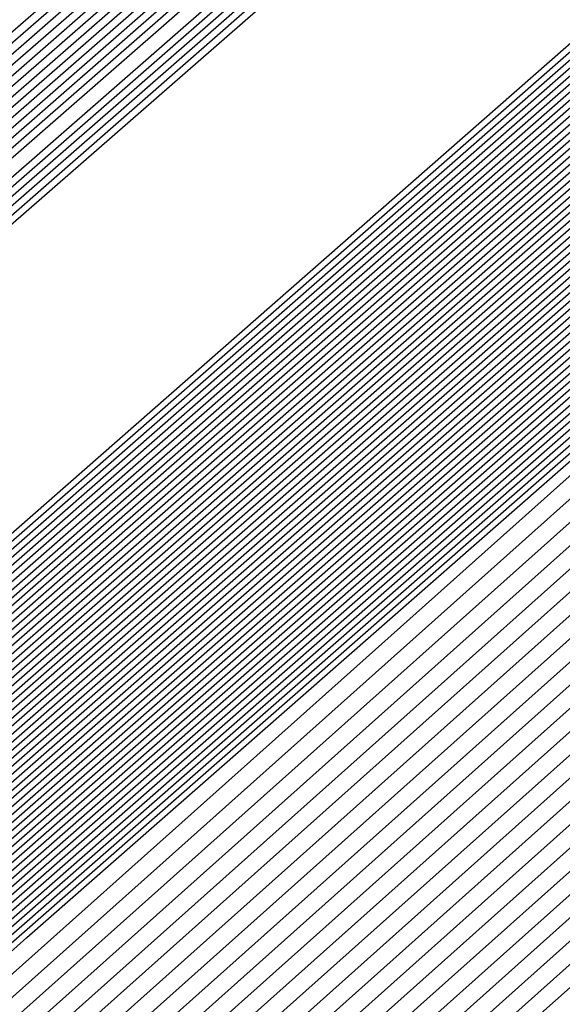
# Model space of a CAD drawing. Extents: x 3249832 to 3255657, y 13789405 to 13793316.
# Tile 830 of 1056: x 3253209.4585 to 3253209.525, y 13791258.386 to 13791258.5066. Entities that reach past the tile are written whole.
import ezdxf

# ---------------------------------------------------------------- set-up
doc = ezdxf.new("R2010")
doc.units = 0
doc.header["$LTSCALE"] = 100
doc.header["$MEASUREMENT"] = 0
for name, color, linetype in [('GRATIO_03231_CON', 1, 'CONTINUOUS'), ('GRATIO_0323_ICON', 1, 'CONTINUOUS'), ('TARGETS_EAST', 7, 'CONTINUOUS')]:
    doc.layers.add(name, color=color, linetype=linetype)

# ---------------------------------------------------------------- blocks, each defined once
blk = doc.blocks.new('Gratio_032316_contours')
at = {"layer": 'GRATIO_03231_CON', "color": 1, "linetype": 'Continuous', "flags": 128}
for points in [[(3253179.55027, 13791232.39503), (3253186.87441, 13791238.77001), (3253201.4775, 13791251.51898), (3253219.20823, 13791267.00714), (3253234.45763, 13791280.32933), (3253243.00028, 13791287.79153), (3253246.14511, 13791290.5444), (3253246.5846, 13791290.94974), (3253247.02187, 13791291.379), (3253250.20254, 13791294.24212), (3253258.88285, 13791301.95866), (3253274.44262, 13791315.73867), (3253292.7559, 13791331.95413), (3253308.32028, 13791345.76753)], [(3253180.16544, 13791232.93802), (3253187.28488, 13791239.13155), (3253201.72516, 13791251.73678), (3253219.33902, 13791267.12228), (3253234.51314, 13791280.37862), (3253243.01644, 13791287.80647), (3253246.14668, 13791290.54676), (3253246.58389, 13791290.95054), (3253247.01645, 13791291.37639), (3253250.16633, 13791294.21318), (3253258.7639, 13791301.85732), (3253274.17605, 13791315.50724), (3253292.31584, 13791331.56933), (3253307.73285, 13791345.25198)], [(3253180.78061, 13791233.481), (3253187.69534, 13791239.49309), (3253201.97282, 13791251.95458), (3253219.46981, 13791267.23741), (3253234.56866, 13791280.42791), (3253243.03259, 13791287.8214), (3253246.14825, 13791290.54912), (3253246.58317, 13791290.95133), (3253247.01103, 13791291.37378), (3253250.13013, 13791294.18424), (3253258.64495, 13791301.75599), (3253273.90947, 13791315.27582), (3253291.87577, 13791331.18453), (3253307.14542, 13791344.73643)], [(3253181.39578, 13791234.02399), (3253188.1058, 13791239.85463), (3253202.22048, 13791252.17237), (3253219.6006, 13791267.35254), (3253234.62418, 13791280.4772), (3253243.04874, 13791287.83633), (3253246.14982, 13791290.55149), (3253246.58246, 13791290.95213), (3253247.00561, 13791291.37117), (3253250.09393, 13791294.15529), (3253258.526, 13791301.65465), (3253273.6429, 13791315.0444), (3253291.4357, 13791330.79973), (3253306.55799, 13791344.22088)], [(3253182.62612, 13791235.10996), (3253188.92672, 13791240.5777), (3253202.71581, 13791252.60797), (3253219.86218, 13791267.58281), (3253234.73522, 13791280.57579), (3253243.08105, 13791287.8662), (3253246.15297, 13791290.55621), (3253246.58103, 13791290.95372), (3253246.99477, 13791291.36594), (3253250.02153, 13791294.09741), (3253258.2881, 13791301.45198), (3253273.10975, 13791314.58156), (3253290.55557, 13791330.03014), (3253305.38313, 13791343.18978)], [(3253183.24129, 13791235.65295), (3253189.33718, 13791240.93924), (3253202.96347, 13791252.82577), (3253219.99297, 13791267.69794), (3253234.79073, 13791280.62508), (3253243.0972, 13791287.88113), (3253246.15454, 13791290.55858), (3253246.58032, 13791290.95452), (3253246.98935, 13791291.36333), (3253249.98532, 13791294.06847), (3253258.16915, 13791301.35065), (3253272.84317, 13791314.35013), (3253290.11551, 13791329.64534), (3253304.7957, 13791342.67423)], [(3253189.74764, 13791241.30078), (3253203.21113, 13791253.04357), (3253220.12376, 13791267.81308), (3253234.84625, 13791280.67437), (3253243.11336, 13791287.89607), (3253246.15611, 13791290.56094), (3253246.57961, 13791290.95531), (3253246.98393, 13791291.36072), (3253249.94912, 13791294.03953), (3253258.05019, 13791301.24931), (3253272.5766, 13791314.11871), (3253289.67544, 13791329.26055), (3253304.20827, 13791342.15868)], [(3253190.1581, 13791241.66232), (3253203.45879, 13791253.26136), (3253220.25455, 13791267.92821), (3253234.90177, 13791280.72366), (3253243.12951, 13791287.911), (3253246.15768, 13791290.5633), (3253246.57889, 13791290.95611), (3253246.97851, 13791291.35811), (3253249.91292, 13791294.01058), (3253257.93124, 13791301.14798), (3253272.31002, 13791313.88729), (3253289.23538, 13791328.87575), (3253303.62084, 13791341.64313)], [(3253190.97902, 13791242.38539), (3253203.95411, 13791253.69696), (3253220.51613, 13791268.15847), (3253235.01281, 13791280.82224), (3253243.16182, 13791287.94087), (3253246.16082, 13791290.56803), (3253246.57747, 13791290.9577), (3253246.96767, 13791291.35288), (3253249.84051, 13791293.9527), (3253257.69334, 13791300.94531), (3253271.77687, 13791313.42445), (3253288.35525, 13791328.10615), (3253302.44598, 13791340.61203)], [(3253191.38948, 13791242.74693), (3253204.20177, 13791253.91476), (3253220.64692, 13791268.27361), (3253235.06832, 13791280.87154), (3253243.17797, 13791287.9558), (3253246.1624, 13791290.57039), (3253246.57675, 13791290.9585), (3253246.96225, 13791291.35027), (3253249.80431, 13791293.92376), (3253257.57439, 13791300.84397), (3253271.51029, 13791313.19303), (3253287.91518, 13791327.72135), (3253301.85855, 13791340.09648)], [(3253191.79994, 13791243.10847), (3253204.44943, 13791254.13256), (3253220.77772, 13791268.38874), (3253235.12384, 13791280.92083), (3253243.19412, 13791287.97073), (3253246.16397, 13791290.57276), (3253246.57604, 13791290.95929), (3253246.95683, 13791291.34766), (3253249.76811, 13791293.89481), (3253257.45544, 13791300.74264), (3253271.24372, 13791312.9616), (3253287.47511, 13791327.33655), (3253301.27112, 13791339.58093)]]:
    blk.add_lwpolyline(points, dxfattribs=at)
at = {"layer": 'GRATIO_03231_CON', "color": 5, "linetype": 'Continuous', "flags": 128}
for points in [[(3253178.31993, 13791231.30905), (3253186.05349, 13791238.04694), (3253200.98218, 13791251.08338), (3253218.94665, 13791266.77688), (3253234.34659, 13791280.23075), (3253242.96798, 13791287.76167), (3253246.14197, 13791290.53967), (3253246.58603, 13791290.94815), (3253247.02107, 13791291.37394), (3253250.18182, 13791294.2177), (3253258.80647, 13791301.88356), (3253274.26937, 13791315.56557), (3253292.48955, 13791331.61762), (3253308.02221, 13791345.18354)], [(3253177.70476, 13791230.76607), (3253185.64303, 13791237.6854), (3253200.73452, 13791250.86558), (3253218.81586, 13791266.66175), (3253234.29107, 13791280.18146), (3253242.95182, 13791287.74673), (3253246.1404, 13791290.53731), (3253246.58674, 13791290.94735), (3253247.01436, 13791291.36584), (3253250.12102, 13791294.16091), (3253258.59804, 13791301.69555), (3253273.79626, 13791315.14336), (3253291.70456, 13791330.92064), (3253306.97134, 13791344.25434)], [(3253177.08958, 13791230.22308), (3253185.23257, 13791237.32386), (3253200.48686, 13791250.64779), (3253218.68507, 13791266.54661), (3253234.23556, 13791280.13216), (3253242.93567, 13791287.7318), (3253246.13883, 13791290.53495), (3253246.58745, 13791290.94656), (3253247.00766, 13791291.35773), (3253250.06022, 13791294.10413), (3253258.38961, 13791301.50754), (3253273.32314, 13791314.72115), (3253290.91956, 13791330.22366), (3253305.92046, 13791343.32515)], [(3253176.47441, 13791229.68009), (3253184.82211, 13791236.96232), (3253200.23919, 13791250.42999), (3253218.55428, 13791266.43148), (3253234.18004, 13791280.08287), (3253242.91952, 13791287.71687), (3253246.13725, 13791290.53258), (3253246.58817, 13791290.94576), (3253247.00095, 13791291.34963), (3253249.99942, 13791294.04734), (3253258.18118, 13791301.31953), (3253272.85003, 13791314.29894), (3253290.13456, 13791329.52668), (3253304.86958, 13791342.39595)], [(3253175.24407, 13791228.59412), (3253184.00119, 13791236.23925), (3253199.74387, 13791249.99439), (3253218.2927, 13791266.20121), (3253234.069, 13791279.98429), (3253242.88721, 13791287.687), (3253246.13411, 13791290.52786), (3253246.58959, 13791290.94417), (3253246.98754, 13791291.33342), (3253249.87782, 13791293.93376), (3253257.76432, 13791300.94351), (3253271.9038, 13791313.45451), (3253288.56457, 13791328.13272), (3253302.76783, 13791340.53756)], [(3253196.57706, 13791247.03615), (3253203.47105, 13791253.1938), (3253218.75951, 13791266.60126), (3253234.06971, 13791279.98413), (3253242.88772, 13791287.68662), (3253246.13462, 13791290.52731), (3253246.59031, 13791290.94338), (3253246.98083, 13791291.32532), (3253249.81702, 13791293.87697), (3253257.55589, 13791300.7555), (3253271.43068, 13791313.0323), (3253287.77957, 13791327.43574), (3253301.71695, 13791339.60837)], [(3253196.71057, 13791247.15254), (3253203.58621, 13791253.29381), (3253218.83398, 13791266.66558), (3253234.10345, 13791280.01283), (3253242.89801, 13791287.6948), (3253246.13636, 13791290.52784), (3253246.59102, 13791290.94258), (3253246.97413, 13791291.31721), (3253249.75622, 13791293.82018), (3253257.34746, 13791300.56749), (3253270.95757, 13791312.61009), (3253286.99457, 13791326.73875), (3253300.66608, 13791338.67918)], [(3253196.84408, 13791247.26894), (3253203.70137, 13791253.39382), (3253218.90845, 13791266.7299), (3253234.13718, 13791280.04153), (3253242.9083, 13791287.70297), (3253246.13809, 13791290.52836), (3253246.59174, 13791290.94178), (3253246.96742, 13791291.30911), (3253249.69542, 13791293.76339), (3253257.13903, 13791300.37948), (3253270.48445, 13791312.18788), (3253286.20957, 13791326.04177), (3253299.6152, 13791337.74998)], [(3253197.11109, 13791247.50174), (3253203.93169, 13791253.59384), (3253219.0574, 13791266.85855), (3253234.20465, 13791280.09892), (3253242.92888, 13791287.71932), (3253246.14156, 13791290.52941), (3253246.59316, 13791290.94019), (3253246.95401, 13791291.2929), (3253249.57383, 13791293.64981), (3253256.72217, 13791300.00346), (3253269.53822, 13791311.34346), (3253284.63958, 13791324.64781), (3253297.51345, 13791335.89159)], [(3253197.2446, 13791247.61813), (3253204.04685, 13791253.69384), (3253219.13187, 13791266.92287), (3253234.23839, 13791280.12762), (3253242.93918, 13791287.72749), (3253246.1433, 13791290.52994), (3253246.59388, 13791290.9394), (3253246.9473, 13791291.28479), (3253249.51303, 13791293.59302), (3253256.51374, 13791299.81545), (3253269.06511, 13791310.92125), (3253283.85458, 13791323.95083), (3253296.46257, 13791334.9624)], [(3253197.37811, 13791247.73453), (3253204.16201, 13791253.79385), (3253219.20635, 13791266.98719), (3253234.27212, 13791280.15631), (3253242.94947, 13791287.73567), (3253246.14503, 13791290.53046), (3253246.59459, 13791290.9386), (3253246.9406, 13791291.27669), (3253249.45223, 13791293.53623), (3253256.30531, 13791299.62744), (3253268.59199, 13791310.49904), (3253283.06958, 13791323.25385), (3253295.41169, 13791334.0332)], [(3253197.51162, 13791247.85093), (3253204.27717, 13791253.89386), (3253219.28082, 13791267.05151), (3253234.30586, 13791280.18501), (3253242.95976, 13791287.74384), (3253246.14676, 13791290.53099), (3253246.5953, 13791290.9378), (3253246.93389, 13791291.26859), (3253249.39143, 13791293.47944), (3253256.09688, 13791299.43942), (3253268.11888, 13791310.07683), (3253282.28459, 13791322.55687), (3253294.36082, 13791333.10401)], [(3253197.77863, 13791248.08372), (3253204.50749, 13791254.09388), (3253219.42977, 13791267.18016), (3253234.37333, 13791280.2424), (3253242.98034, 13791287.76019), (3253246.15023, 13791290.53204), (3253246.59673, 13791290.93621), (3253246.92048, 13791291.25238), (3253249.26983, 13791293.36586), (3253255.68002, 13791299.0634), (3253267.17265, 13791309.2324), (3253280.71459, 13791321.16291), (3253292.25906, 13791331.24562), (3253298.86322, 13791336.86351)], [(3253197.91214, 13791248.20012), (3253204.62265, 13791254.19388), (3253219.50424, 13791267.24448), (3253234.40706, 13791280.2711), (3253242.99064, 13791287.76837), (3253246.15197, 13791290.53257), (3253246.59744, 13791290.93542), (3253246.91378, 13791291.24427), (3253249.20903, 13791293.30907), (3253255.47159, 13791298.87539), (3253266.69953, 13791308.81019), (3253279.9296, 13791320.46593), (3253291.20819, 13791330.31643), (3253297.66843, 13791335.81202)], [(3253198.04565, 13791248.31651), (3253204.73781, 13791254.29389), (3253219.57872, 13791267.3088), (3253234.4408, 13791280.2998), (3253243.00093, 13791287.77654), (3253246.1537, 13791290.53309), (3253246.59816, 13791290.93462), (3253246.90707, 13791291.23617), (3253249.14823, 13791293.25228), (3253255.26316, 13791298.68738), (3253266.22642, 13791308.38798), (3253279.1446, 13791319.76895), (3253290.15731, 13791329.38723), (3253296.47364, 13791334.76054)], [(3253198.17916, 13791248.43291), (3253204.85297, 13791254.3939), (3253219.65319, 13791267.37312), (3253234.47453, 13791280.32849), (3253243.01122, 13791287.78471), (3253246.15544, 13791290.53362), (3253246.59887, 13791290.93382), (3253246.90036, 13791291.22806), (3253249.08743, 13791293.19549), (3253255.05473, 13791298.49937), (3253265.7533, 13791307.96577), (3253278.3596, 13791319.07197), (3253289.10643, 13791328.45804), (3253295.27885, 13791333.70905)], [(3253198.44617, 13791248.6657), (3253205.08329, 13791254.59392), (3253219.80214, 13791267.50177), (3253234.542, 13791280.38589), (3253243.0318, 13791287.80106), (3253246.15891, 13791290.53467), (3253246.6003, 13791290.93223), (3253246.88695, 13791291.21186), (3253248.96583, 13791293.08191), (3253254.63787, 13791298.12335), (3253264.80707, 13791307.12135), (3253276.7896, 13791317.678), (3253287.00468, 13791326.59965), (3253292.88927, 13791331.60608), (3253295.95133, 13791334.07094)], [(3253198.57968, 13791248.7821), (3253205.19845, 13791254.69392), (3253219.87661, 13791267.56609), (3253234.57574, 13791280.41459), (3253243.04209, 13791287.80924), (3253246.16064, 13791290.53519), (3253246.60101, 13791290.93144), (3253246.88025, 13791291.20375), (3253248.90503, 13791293.02512), (3253254.42944, 13791297.93534), (3253264.33396, 13791306.69914), (3253276.00461, 13791316.98102), (3253285.9538, 13791325.67045), (3253291.69448, 13791330.55459), (3253294.7416, 13791333.01142)], [(3253198.71319, 13791248.8985), (3253205.31361, 13791254.79393), (3253219.95108, 13791267.63041), (3253234.60947, 13791280.44328), (3253243.05239, 13791287.81741), (3253246.16237, 13791290.53572), (3253246.60172, 13791290.93064), (3253246.87354, 13791291.19565), (3253248.84423, 13791292.96834), (3253254.22101, 13791297.74733), (3253263.86084, 13791306.27693), (3253275.21961, 13791316.28404), (3253284.90293, 13791324.74126), (3253290.49969, 13791329.50311), (3253293.53187, 13791331.9519)], [(3253198.8467, 13791249.0149), (3253205.42877, 13791254.89394), (3253220.02556, 13791267.69473), (3253234.64321, 13791280.47198), (3253243.06268, 13791287.82558), (3253246.16411, 13791290.53624), (3253246.60244, 13791290.92984), (3253246.86684, 13791291.18754), (3253248.78343, 13791292.91155), (3253254.01258, 13791297.55932), (3253263.38773, 13791305.85472), (3253274.43461, 13791315.58706), (3253283.85205, 13791323.81207), (3253289.3049, 13791328.45162), (3253292.32214, 13791330.89237), (3253295.39879, 13791333.38715)], [(3253199.11371, 13791249.24769), (3253205.65909, 13791255.09396), (3253220.17451, 13791267.82338), (3253234.71068, 13791280.52937), (3253243.08326, 13791287.84193), (3253246.16758, 13791290.53729), (3253246.60386, 13791290.92825), (3253246.85342, 13791291.17133), (3253248.66183, 13791292.79797), (3253253.59572, 13791297.1833), (3253262.4415, 13791305.01029), (3253272.86462, 13791314.1931), (3253281.7503, 13791321.95368), (3253286.91532, 13791326.34865), (3253289.90268, 13791328.77333), (3253293.18693, 13791331.45768)], [(3253199.24722, 13791249.36409), (3253205.77425, 13791255.19397), (3253220.24898, 13791267.8877), (3253234.74441, 13791280.55807), (3253243.09355, 13791287.85011), (3253246.16931, 13791290.53782), (3253246.60458, 13791290.92746), (3253246.84672, 13791291.16323), (3253248.60103, 13791292.74118), (3253253.38729, 13791296.99529), (3253261.96839, 13791304.58808), (3253272.07962, 13791313.49612), (3253280.69942, 13791321.02448), (3253285.72053, 13791325.29717), (3253288.69295, 13791327.71381), (3253292.081, 13791330.49295), (3253297.61917, 13791335.1971)], [(3253199.38073, 13791249.48048), (3253205.88941, 13791255.29397), (3253220.32345, 13791267.95202), (3253234.77815, 13791280.58677), (3253243.10385, 13791287.85828), (3253246.17105, 13791290.53834), (3253246.60529, 13791290.92666), (3253246.84001, 13791291.15513), (3253248.54023, 13791292.68439), (3253253.17886, 13791296.80728), (3253261.49527, 13791304.16587), (3253271.29462, 13791312.79914), (3253279.64854, 13791320.09529), (3253284.52574, 13791324.24568), (3253287.48322, 13791326.65429), (3253290.97507, 13791329.52822), (3253296.71525, 13791334.41022)], [(3253199.51424, 13791249.59688), (3253206.00457, 13791255.39398), (3253220.39793, 13791268.01634), (3253234.81188, 13791280.61546), (3253243.11414, 13791287.86646), (3253246.17278, 13791290.53887), (3253246.606, 13791290.92586), (3253246.83331, 13791291.14702), (3253248.47943, 13791292.6276), (3253252.97044, 13791296.61927), (3253261.02215, 13791303.74366), (3253270.50962, 13791312.10216), (3253278.59767, 13791319.16609), (3253283.33095, 13791323.1942), (3253286.27349, 13791325.59476), (3253289.86914, 13791328.56348), (3253295.81132, 13791333.62334)], [(3253199.78125, 13791249.82967), (3253206.23489, 13791255.594), (3253220.54687, 13791268.14499), (3253234.87935, 13791280.67286), (3253243.13472, 13791287.8828), (3253246.17625, 13791290.53992), (3253246.60743, 13791290.92427), (3253246.8199, 13791291.13081), (3253248.35784, 13791292.51402), (3253252.55358, 13791296.24325), (3253260.07593, 13791302.89924), (3253268.93963, 13791310.70819), (3253276.49591, 13791317.3077), (3253280.94137, 13791321.09123), (3253283.85403, 13791323.47572), (3253287.65728, 13791326.63402), (3253294.00347, 13791332.04958)], [(3253199.91476, 13791249.94607), (3253206.35005, 13791255.69401), (3253220.62135, 13791268.20931), (3253234.91309, 13791280.70156), (3253243.14501, 13791287.89098), (3253246.17798, 13791290.54045), (3253246.60814, 13791290.92348), (3253246.81319, 13791291.12271), (3253248.29704, 13791292.45723), (3253252.34515, 13791296.05524), (3253259.60281, 13791302.47703), (3253268.15463, 13791310.01121), (3253275.44504, 13791316.37851), (3253279.74658, 13791320.03974), (3253282.6443, 13791322.4162), (3253286.55135, 13791325.66929), (3253293.09954, 13791331.2627), (3253300.79521, 13791337.86923)], [(3253200.04827, 13791250.06247), (3253206.46521, 13791255.79401), (3253220.69582, 13791268.27363), (3253234.94682, 13791280.73025), (3253243.15531, 13791287.89915), (3253246.17972, 13791290.54097), (3253246.60886, 13791290.92268), (3253246.80649, 13791291.1146), (3253248.23624, 13791292.40044), (3253252.13672, 13791295.86723), (3253259.1297, 13791302.05482), (3253267.36963, 13791309.31423), (3253274.39416, 13791315.44932), (3253278.55179, 13791318.98826), (3253281.43456, 13791321.35667), (3253285.44542, 13791324.70455), (3253292.19561, 13791330.47582), (3253300.12972, 13791337.29016)], [(3253200.18178, 13791250.17887), (3253206.58037, 13791255.89402), (3253220.77029, 13791268.33795), (3253234.98056, 13791280.75895), (3253243.1656, 13791287.90733), (3253246.18145, 13791290.5415), (3253246.60957, 13791290.92188), (3253246.79978, 13791291.1065), (3253248.17544, 13791292.34365), (3253251.92829, 13791295.67922), (3253258.65658, 13791301.63261), (3253266.58464, 13791308.61725), (3253273.34328, 13791314.52012), (3253277.357, 13791317.93677), (3253280.22483, 13791320.29715), (3253284.33949, 13791323.73982), (3253291.29169, 13791329.68894), (3253299.46423, 13791336.71108)], [(3253200.44879, 13791250.41166), (3253206.81069, 13791256.09404), (3253220.91924, 13791268.4666), (3253235.04803, 13791280.81634), (3253243.18618, 13791287.92368), (3253246.18492, 13791290.54255), (3253246.611, 13791290.92029), (3253246.78637, 13791291.09029), (3253248.05384, 13791292.23007), (3253251.51143, 13791295.3032), (3253257.71035, 13791300.78818), (3253265.01464, 13791307.22329), (3253271.24153, 13791312.66173), (3253274.96742, 13791315.8338), (3253277.80537, 13791318.17811), (3253282.12763, 13791321.81036), (3253289.48383, 13791328.11518), (3253298.13324, 13791335.55292)], [(3253200.5823, 13791250.52806), (3253206.92586, 13791256.19405), (3253220.99372, 13791268.53092), (3253235.08176, 13791280.84504), (3253243.19647, 13791287.93185), (3253246.18666, 13791290.54307), (3253246.61171, 13791290.9195), (3253246.77966, 13791291.08219), (3253247.99304, 13791292.17328), (3253251.303, 13791295.11519), (3253257.23724, 13791300.36597), (3253264.22964, 13791306.52631), (3253270.19065, 13791311.73254), (3253273.77263, 13791314.78231), (3253276.59564, 13791317.11859), (3253281.0217, 13791320.84562), (3253288.57991, 13791327.3283), (3253297.46775, 13791334.97385)], [(3253200.71581, 13791250.64445), (3253207.04102, 13791256.29406), (3253221.06819, 13791268.59524), (3253235.1155, 13791280.87374), (3253243.20676, 13791287.94002), (3253246.18839, 13791290.5436), (3253246.61242, 13791290.9187), (3253246.77296, 13791291.07408), (3253247.93224, 13791292.11649), (3253251.09457, 13791294.92718), (3253256.76412, 13791299.94376), (3253263.44465, 13791305.82933), (3253269.13978, 13791310.80334), (3253272.57784, 13791313.73083), (3253275.38591, 13791316.05906), (3253279.91577, 13791319.88089), (3253287.67598, 13791326.54142), (3253296.80226, 13791334.39477)], [(3253200.84932, 13791250.76085), (3253207.15618, 13791256.39406), (3253221.14266, 13791268.65956), (3253235.14923, 13791280.90243), (3253243.21706, 13791287.9482), (3253246.19012, 13791290.54412), (3253246.61314, 13791290.9179), (3253246.76625, 13791291.06598), (3253247.87144, 13791292.0597), (3253250.88614, 13791294.73917), (3253256.29101, 13791299.52155), (3253262.65965, 13791305.13235), (3253268.0889, 13791309.87415), (3253271.38305, 13791312.67934), (3253274.17618, 13791314.99954), (3253278.80984, 13791318.91616), (3253286.77206, 13791325.75454), (3253296.13677, 13791333.81569)], [(3253201.11633, 13791250.99365), (3253207.3865, 13791256.59408), (3253221.29161, 13791268.78821), (3253235.2167, 13791280.95983), (3253243.23764, 13791287.96455), (3253246.19359, 13791290.54517), (3253246.61456, 13791290.91631), (3253246.75284, 13791291.04977), (3253247.74984, 13791291.94612), (3253250.46928, 13791294.36315), (3253255.34478, 13791298.67713), (3253261.08965, 13791303.73839), (3253265.98715, 13791308.01576), (3253268.99347, 13791310.57637), (3253271.75672, 13791312.8805), (3253276.59798, 13791316.9867), (3253284.9642, 13791324.18078), (3253294.80578, 13791332.65754)], [(3253201.24984, 13791251.11004), (3253207.50166, 13791256.69409), (3253221.36608, 13791268.85253), (3253235.25044, 13791280.98852), (3253243.24793, 13791287.97272), (3253246.19533, 13791290.5457), (3253246.61528, 13791290.91552), (3253246.74613, 13791291.04167), (3253247.68904, 13791291.88933), (3253250.26085, 13791294.17514), (3253254.87166, 13791298.25492), (3253260.30466, 13791303.04141), (3253264.93627, 13791307.08657), (3253267.79868, 13791309.52489), (3253270.54699, 13791311.82097), (3253275.49205, 13791316.02196), (3253284.06028, 13791323.3939), (3253294.14029, 13791332.07846)], [(3253201.38335, 13791251.22644), (3253207.61682, 13791256.7941), (3253221.44056, 13791268.91685), (3253235.28417, 13791281.01722), (3253243.25822, 13791287.9809), (3253246.19706, 13791290.54622), (3253246.61599, 13791290.91472), (3253246.73943, 13791291.03356), (3253247.62824, 13791291.83254), (3253250.05242, 13791293.98713), (3253254.39855, 13791297.83271), (3253259.51966, 13791302.34443), (3253263.88539, 13791306.15737), (3253266.60389, 13791308.4734), (3253269.33726, 13791310.76145), (3253274.38613, 13791315.05723), (3253283.15635, 13791322.60702), (3253293.4748, 13791331.49938)], [(3253201.51686, 13791251.34284), (3253207.73198, 13791256.8941), (3253221.51503, 13791268.98117), (3253235.31791, 13791281.04592), (3253243.26852, 13791287.98907), (3253246.1988, 13791290.54675), (3253246.6167, 13791290.91393), (3253246.73272, 13791291.02546), (3253247.56744, 13791291.77576), (3253249.84399, 13791293.79912), (3253253.92543, 13791297.41049), (3253258.73466, 13791301.64744), (3253262.83452, 13791305.22818), (3253265.4091, 13791307.42192), (3253268.12753, 13791309.70193), (3253273.2802, 13791314.0925), (3253282.25242, 13791321.82014), (3253292.80931, 13791330.9203), (3253301.81088, 13791338.63068)], [(3253201.78387, 13791251.57563), (3253207.9623, 13791257.09412), (3253221.66398, 13791269.10982), (3253235.38538, 13791281.10331), (3253243.2891, 13791288.00542), (3253246.20227, 13791290.5478), (3253246.61813, 13791290.91233), (3253246.71931, 13791291.00925), (3253247.44584, 13791291.66218), (3253249.42713, 13791293.4231), (3253252.9792, 13791296.56607), (3253257.16467, 13791300.25348), (3253260.73276, 13791303.36979), (3253263.01952, 13791305.31895), (3253265.70807, 13791307.58288), (3253271.06834, 13791312.16303), (3253280.44457, 13791320.24638), (3253291.47832, 13791329.76215), (3253300.88547, 13791337.82513)], [(3253201.91738, 13791251.69203), (3253208.07746, 13791257.19413), (3253221.73845, 13791269.17414), (3253235.41911, 13791281.13201), (3253243.29939, 13791288.01359), (3253246.204, 13791290.54832), (3253246.61884, 13791290.91154), (3253246.71261, 13791291.00114), (3253247.38504, 13791291.60539), (3253249.2187, 13791293.23509), (3253252.50609, 13791296.14386), (3253256.37967, 13791299.5565), (3253259.68189, 13791302.44059), (3253261.82473, 13791304.26746), (3253264.49834, 13791306.52336), (3253269.96241, 13791311.1983), (3253279.54064, 13791319.4595), (3253290.81283, 13791329.18307), (3253300.42277, 13791337.42236)], [(3253202.05089, 13791251.80842), (3253208.19262, 13791257.29414), (3253221.81293, 13791269.23846), (3253235.45285, 13791281.16071), (3253243.30968, 13791288.02177), (3253246.20573, 13791290.54885), (3253246.61956, 13791290.91074), (3253246.7059, 13791290.99304), (3253247.32424, 13791291.5486), (3253249.01027, 13791293.04708), (3253252.03297, 13791295.72165), (3253255.59467, 13791298.85952), (3253258.63101, 13791301.5114), (3253260.62994, 13791303.21597), (3253263.28861, 13791305.46384), (3253268.85648, 13791310.23357), (3253278.63672, 13791318.67262), (3253290.14734, 13791328.60399), (3253299.96006, 13791337.01958)], [(3253222.18973, 13791268.9562), (3253208.47101, 13791257.20698), (3253202.18439, 13791251.92482), (3253202.18439, 13791251.92482), (3253208.30778, 13791257.39414), (3253221.8874, 13791269.30278)], [(3253222.33685, 13791269.08692), (3253208.70035, 13791257.40813), (3253202.45141, 13791252.15761), (3253202.45141, 13791252.15761), (3253208.5381, 13791257.59416), (3253222.03635, 13791269.43142)], [(3253222.41042, 13791269.15229), (3253208.81502, 13791257.50869), (3253202.58492, 13791252.27401), (3253202.58492, 13791252.27401), (3253208.65326, 13791257.69417), (3253222.11082, 13791269.49575)], [(3253222.48398, 13791269.21765), (3253208.92969, 13791257.60926), (3253202.71843, 13791252.39041), (3253202.71843, 13791252.39041), (3253208.76842, 13791257.79418), (3253222.18529, 13791269.56007)], [(3253222.55754, 13791269.28301), (3253209.04436, 13791257.70983), (3253202.85194, 13791252.50681), (3253202.85193, 13791252.50681), (3253208.88358, 13791257.89419), (3253222.25977, 13791269.62439)], [(3253222.70467, 13791269.41374), (3253209.2737, 13791257.91097), (3253203.11895, 13791252.7396), (3253203.11895, 13791252.7396), (3253209.1139, 13791258.0942), (3253222.40871, 13791269.75304)], [(3253222.77823, 13791269.4791), (3253209.38837, 13791258.01154), (3253203.25246, 13791252.856), (3253203.25246, 13791252.856), (3253209.22906, 13791258.19421), (3253222.48319, 13791269.81736)], [(3253222.8518, 13791269.54447), (3253209.50304, 13791258.11211), (3253203.38597, 13791252.97239), (3253203.38597, 13791252.97239), (3253209.34422, 13791258.29422), (3253222.55766, 13791269.88168)], [(3253222.92536, 13791269.60983), (3253209.61771, 13791258.21268), (3253203.51947, 13791253.08879), (3253203.51947, 13791253.08879), (3253209.45938, 13791258.39423), (3253222.63214, 13791269.946)], [(3253294.55593, 13791331.78482), (3253282.65133, 13791321.30274), (3253268.6032, 13791309.01445), (3253256.6338, 13791298.60027), (3253249.91373, 13791292.81609), (3253247.40711, 13791290.71997), (3253247.02638, 13791290.44557), (3253246.62867, 13791290.09727), (3253243.8498, 13791287.66252), (3253236.27025, 13791281.09954), (3253223.07249, 13791269.74056), (3253209.84706, 13791258.41382), (3253203.78649, 13791253.32159), (3253203.78649, 13791253.32159), (3253209.68971, 13791258.59423), (3253222.78114, 13791270.07458), (3253235.89161, 13791281.53353), (3253243.79641, 13791288.43297), (3253249.04881, 13791292.99861), (3253256.14655, 13791299.14707), (3253268.13516, 13791309.52901), (3253282.25127, 13791321.73092), (3253294.2793, 13791332.07331)], [(3253294.30341, 13791331.56698), (3253282.46184, 13791321.1404), (3253268.48808, 13791308.91717), (3253256.58203, 13791298.55815), (3253249.89752, 13791292.80461), (3253247.40414, 13791290.71961), (3253247.02543, 13791290.44664), (3253246.629, 13791290.09938), (3253243.85878, 13791287.67218), (3253236.30279, 13791281.1296), (3253223.14605, 13791269.80592), (3253209.96173, 13791258.51439), (3253203.92, 13791253.43798), (3253203.92, 13791253.43798), (3253209.80487, 13791258.69424), (3253222.85565, 13791270.13885), (3253235.92547, 13791281.56208), (3253243.80512, 13791288.43921), (3253249.03601, 13791292.98573), (3253256.09723, 13791299.1022), (3253268.02248, 13791309.42905), (3253282.06389, 13791321.56632), (3253294.02824, 13791331.85395)], [(3253294.05089, 13791331.34915), (3253282.27235, 13791320.97806), (3253268.37296, 13791308.8199), (3253256.53026, 13791298.51602), (3253249.8813, 13791292.79314), (3253247.40117, 13791290.71925), (3253247.02448, 13791290.44772), (3253246.62933, 13791290.10149), (3253243.86776, 13791287.68184), (3253236.33533, 13791281.15966), (3253223.21961, 13791269.87129), (3253210.0764, 13791258.61496), (3253204.05351, 13791253.55438), (3253204.05351, 13791253.55438), (3253209.92004, 13791258.79424), (3253222.93017, 13791270.20313), (3253235.95934, 13791281.59062), (3253243.81382, 13791288.44544), (3253249.02321, 13791292.97286), (3253256.04791, 13791299.05733), (3253267.90979, 13791309.32909), (3253281.87651, 13791321.40172), (3253293.77719, 13791331.63458)], [(3253293.79837, 13791331.13131), (3253282.08285, 13791320.81572), (3253268.25784, 13791308.72262), (3253256.47849, 13791298.4739), (3253249.86508, 13791292.78166), (3253247.39821, 13791290.71889), (3253247.02354, 13791290.4488), (3253246.62966, 13791290.1036), (3253243.87675, 13791287.6915), (3253236.36787, 13791281.18972), (3253223.29318, 13791269.93665), (3253210.19107, 13791258.71553), (3253204.18702, 13791253.67078), (3253204.18701, 13791253.67078), (3253210.0352, 13791258.89424), (3253223.00468, 13791270.26741), (3253235.9932, 13791281.61917), (3253243.82253, 13791288.45167), (3253249.01041, 13791292.95999), (3253255.9986, 13791299.01245), (3253267.79711, 13791309.22914), (3253281.68913, 13791321.23712), (3253293.52613, 13791331.41522)], [(3253281.70387, 13791320.49104), (3253268.02759, 13791308.52807), (3253256.37495, 13791298.38965), (3253249.83265, 13791292.75871), (3253247.39227, 13791290.71816), (3253247.02165, 13791290.45095), (3253246.63032, 13791290.10782), (3253243.89471, 13791287.71083), (3253236.43295, 13791281.24983), (3253223.4403, 13791270.06738), (3253210.42041, 13791258.91666), (3253204.45403, 13791253.90357), (3253204.45403, 13791253.90357), (3253210.2655, 13791259.09429), (3253223.15342, 13791270.39627), (3253236.05998, 13791281.67732), (3253243.49467, 13791288.16911), (3253246.23629, 13791290.55891), (3253246.63094, 13791290.89792), (3253246.97688, 13791291.19282), (3253249.38096, 13791293.27243), (3253255.90221, 13791298.92109), (3253267.57241, 13791309.02875), (3253281.31446, 13791320.90786)], [(3253281.51437, 13791320.3287), (3253267.91246, 13791308.4308), (3253256.32319, 13791298.34753), (3253249.81643, 13791292.74723), (3253247.38931, 13791290.7178), (3253247.0207, 13791290.45203), (3253246.63065, 13791290.10993), (3253243.90369, 13791287.72049), (3253236.4655, 13791281.27989), (3253223.51387, 13791270.13274), (3253210.53508, 13791259.01723), (3253204.58754, 13791254.01997), (3253204.58754, 13791254.01997), (3253210.38066, 13791259.1943), (3253223.22789, 13791270.4606), (3253236.0937, 13791281.70603), (3253243.50493, 13791288.17732), (3253246.23793, 13791290.55953), (3253246.63143, 13791290.89735), (3253246.97568, 13791291.19044), (3253249.36691, 13791293.25849), (3253255.85289, 13791298.87622), (3253267.45972, 13791308.92879), (3253281.12708, 13791320.74326)], [(3253281.32488, 13791320.16636), (3253267.79734, 13791308.33352), (3253256.27142, 13791298.30541), (3253249.80022, 13791292.73576), (3253247.38634, 13791290.71744), (3253247.01976, 13791290.4531), (3253246.63098, 13791290.11204), (3253243.91267, 13791287.73015), (3253236.49804, 13791281.30995), (3253223.58743, 13791270.1981), (3253210.64975, 13791259.1178), (3253204.72105, 13791254.13636), (3253204.72105, 13791254.13637), (3253210.49582, 13791259.2943), (3253223.30236, 13791270.52492), (3253236.12742, 13791281.73474), (3253243.51518, 13791288.18552), (3253246.23956, 13791290.56015), (3253246.63193, 13791290.89678), (3253246.97448, 13791291.18805), (3253249.35287, 13791293.24455), (3253255.80356, 13791298.83135), (3253267.34704, 13791308.82884), (3253280.9397, 13791320.57865)], [(3253281.13539, 13791320.00402), (3253267.68222, 13791308.23625), (3253256.21965, 13791298.26328), (3253249.784, 13791292.72428), (3253247.38337, 13791290.71708), (3253247.01881, 13791290.45418), (3253246.63131, 13791290.11416), (3253243.92165, 13791287.73981), (3253236.53058, 13791281.34001), (3253223.66099, 13791270.26347), (3253210.76442, 13791259.21837), (3253204.85455, 13791254.25276), (3253204.85455, 13791254.25276), (3253210.61098, 13791259.39431), (3253223.37683, 13791270.58925), (3253236.16114, 13791281.76345), (3253243.52543, 13791288.19373), (3253246.2412, 13791290.56077), (3253246.63242, 13791290.89621), (3253246.97329, 13791291.18567), (3253249.33882, 13791293.23061), (3253255.75424, 13791298.78648), (3253267.23435, 13791308.72888), (3253280.75231, 13791320.41405)], [(3253267.45197, 13791308.0417), (3253256.11611, 13791298.17904), (3253249.75157, 13791292.70133), (3253247.37744, 13791290.71635), (3253247.01692, 13791290.45633), (3253246.63197, 13791290.11838), (3253243.93961, 13791287.75913), (3253236.59567, 13791281.40012), (3253223.80812, 13791270.3942), (3253210.99376, 13791259.41951), (3253205.12157, 13791254.48556), (3253205.12157, 13791254.48556), (3253210.84129, 13791259.59433), (3253223.52577, 13791270.7179), (3253236.22858, 13791281.82086), (3253243.54593, 13791288.21014), (3253246.24446, 13791290.562), (3253246.6334, 13791290.89508), (3253246.97089, 13791291.1809), (3253249.31072, 13791293.20273), (3253255.65559, 13791298.69674), (3253267.00898, 13791308.52897)], [(3253267.33685, 13791307.94442), (3253256.06434, 13791298.13691), (3253249.73535, 13791292.68985), (3253247.37447, 13791290.71599), (3253247.01598, 13791290.45741), (3253246.6323, 13791290.12049), (3253243.9486, 13791287.76879), (3253236.62821, 13791281.43018), (3253223.88168, 13791270.45956), (3253211.10843, 13791259.52008), (3253205.25508, 13791254.60195), (3253205.25508, 13791254.60195), (3253210.95645, 13791259.69434), (3253223.60023, 13791270.78223), (3253236.2623, 13791281.84957), (3253243.55619, 13791288.21834), (3253246.2461, 13791290.56262), (3253246.63389, 13791290.89451), (3253246.96969, 13791291.17852), (3253249.29667, 13791293.18879), (3253255.60626, 13791298.65187), (3253266.8963, 13791308.42902)], [(3253267.22172, 13791307.84715), (3253256.01257, 13791298.09479), (3253249.71913, 13791292.67838), (3253247.37151, 13791290.71563), (3253247.01503, 13791290.45848), (3253246.63263, 13791290.1226), (3253243.95758, 13791287.77846), (3253236.66075, 13791281.46024), (3253223.95525, 13791270.52492), (3253211.2231, 13791259.62065), (3253205.38858, 13791254.71835), (3253205.38859, 13791254.71835), (3253211.07161, 13791259.79435), (3253223.6747, 13791270.84655), (3253236.29602, 13791281.87828), (3253243.56644, 13791288.22655), (3253246.24773, 13791290.56324), (3253246.63439, 13791290.89394), (3253246.9685, 13791291.17613), (3253249.28262, 13791293.17485), (3253255.55694, 13791298.607), (3253266.78361, 13791308.32906)], [(3253267.1066, 13791307.74987), (3253255.96081, 13791298.05266), (3253249.70292, 13791292.6669), (3253247.36854, 13791290.71526), (3253247.01409, 13791290.45956), (3253246.63296, 13791290.12471), (3253243.96656, 13791287.78812), (3253236.69329, 13791281.49029), (3253224.02881, 13791270.59029), (3253211.33777, 13791259.72122), (3253205.52209, 13791254.83475), (3253205.52209, 13791254.83475), (3253211.18677, 13791259.89435), (3253223.74917, 13791270.91088), (3253236.32974, 13791281.90699), (3253243.57669, 13791288.23475), (3253246.24937, 13791290.56386), (3253246.63488, 13791290.89337), (3253246.9673, 13791291.17375), (3253249.26858, 13791293.16091), (3253255.50762, 13791298.56213), (3253266.67093, 13791308.22911)], [(3253266.87636, 13791307.55532), (3253255.85727, 13791297.96842), (3253249.67048, 13791292.64395), (3253247.36261, 13791290.71454), (3253247.01219, 13791290.46171), (3253246.63362, 13791290.12893), (3253243.98452, 13791287.80744), (3253236.75838, 13791281.55041), (3253224.17594, 13791270.72101), (3253211.56711, 13791259.92236), (3253205.78911, 13791255.06754), (3253205.78911, 13791255.06754), (3253211.41709, 13791260.09437), (3253223.89811, 13791271.03953), (3253236.39717, 13791281.9644), (3253243.59719, 13791288.25117), (3253246.25263, 13791290.56509), (3253246.63586, 13791290.89224), (3253246.96491, 13791291.16898), (3253249.24048, 13791293.13303), (3253255.40897, 13791298.4724), (3253266.44556, 13791308.0292)], [(3253266.76123, 13791307.45805), (3253255.8055, 13791297.92629), (3253249.65427, 13791292.63247), (3253247.35964, 13791290.71418), (3253247.01125, 13791290.46279), (3253246.63395, 13791290.13104), (3253243.9935, 13791287.8171), (3253236.79092, 13791281.58047), (3253224.2495, 13791270.78638), (3253211.68179, 13791260.02293), (3253205.92262, 13791255.18394), (3253205.92262, 13791255.18394), (3253211.53225, 13791260.19438), (3253223.97258, 13791271.10386), (3253236.43089, 13791281.99311), (3253243.60744, 13791288.25937), (3253246.25427, 13791290.56571), (3253246.63635, 13791290.89167), (3253246.96371, 13791291.1666), (3253249.22643, 13791293.11909), (3253255.35964, 13791298.42753), (3253266.33287, 13791307.92924)], [(3253266.64611, 13791307.36077), (3253255.75373, 13791297.88417), (3253249.63805, 13791292.621), (3253247.35667, 13791290.71382), (3253247.0103, 13791290.46387), (3253246.63428, 13791290.13316), (3253244.00248, 13791287.82676), (3253236.82346, 13791281.61053), (3253224.32306, 13791270.85174), (3253211.79646, 13791260.1235), (3253206.05613, 13791255.30034), (3253206.05613, 13791255.30033), (3253211.64741, 13791260.29439), (3253224.04705, 13791271.16818), (3253236.46461, 13791282.02182), (3253243.6177, 13791288.26758), (3253246.2559, 13791290.56633), (3253246.63684, 13791290.8911), (3253246.96251, 13791291.16422), (3253249.21238, 13791293.10515), (3253255.31032, 13791298.38266), (3253266.22019, 13791307.82929)], [(3253266.53099, 13791307.2635), (3253255.70196, 13791297.84205), (3253249.62183, 13791292.60952), (3253247.35371, 13791290.71345), (3253247.00936, 13791290.46494), (3253246.63461, 13791290.13527), (3253244.01147, 13791287.83642), (3253236.856, 13791281.64058), (3253224.39663, 13791270.9171), (3253211.91113, 13791260.22407), (3253206.18963, 13791255.41673), (3253206.18963, 13791255.41673), (3253211.76257, 13791260.3944), (3253224.12152, 13791271.23251), (3253236.49833, 13791282.05053), (3253243.62795, 13791288.27578), (3253246.25754, 13791290.56695), (3253246.63734, 13791290.89054), (3253246.96131, 13791291.16183), (3253249.19833, 13791293.09121), (3253255.26099, 13791298.33779), (3253266.1075, 13791307.72933)], [(3253266.30074, 13791307.06895), (3253255.59843, 13791297.7578), (3253249.5894, 13791292.58657), (3253247.34778, 13791290.71273), (3253247.00747, 13791290.4671), (3253246.63526, 13791290.13949), (3253244.02943, 13791287.85574), (3253236.92109, 13791281.7007), (3253224.54375, 13791271.04783), (3253212.14047, 13791260.42521), (3253206.45665, 13791255.64953), (3253206.45665, 13791255.64953), (3253211.99289, 13791260.59441), (3253224.27046, 13791271.36115), (3253236.56577, 13791282.10794), (3253243.64845, 13791288.29219), (3253246.2608, 13791290.56818), (3253246.63832, 13791290.8894), (3253246.95892, 13791291.15707), (3253249.17024, 13791293.06333), (3253255.16235, 13791298.24805), (3253265.88213, 13791307.52942)], [(3253266.18562, 13791306.97167), (3253255.54666, 13791297.71567), (3253249.57318, 13791292.57509), (3253247.34481, 13791290.71237), (3253247.00652, 13791290.46817), (3253246.63559, 13791290.1416), (3253244.03841, 13791287.86541), (3253236.95363, 13791281.73076), (3253224.61732, 13791271.1132), (3253212.25514, 13791260.52577), (3253206.59016, 13791255.76592), (3253206.59016, 13791255.76592), (3253212.10805, 13791260.69442), (3253224.34492, 13791271.42548), (3253236.59949, 13791282.13665), (3253243.6587, 13791288.3004), (3253246.26244, 13791290.5688), (3253246.63881, 13791290.88883), (3253246.95772, 13791291.15468), (3253249.15619, 13791293.04939), (3253255.11302, 13791298.20318), (3253265.76944, 13791307.42947)]]:
    blk.add_lwpolyline(points, dxfattribs=at)
at = {"layer": 'GRATIO_0323_ICON', "color": 7, "linetype": 'Continuous', "flags": 128}
for points in [[(3253175.85924, 13791229.13711), (3253184.41165, 13791236.60078), (3253199.99153, 13791250.21219), (3253218.42349, 13791266.31635), (3253234.12452, 13791280.03358), (3253242.90336, 13791287.70193), (3253246.13568, 13791290.53022), (3253246.58888, 13791290.94497), (3253246.99424, 13791291.34152), (3253249.93862, 13791293.99055), (3253257.97275, 13791301.13152), (3253272.37691, 13791313.87673), (3253289.34956, 13791328.8297), (3253303.81871, 13791341.46676)], [(3253182.01095, 13791234.56698), (3253188.51626, 13791240.21616), (3253202.46814, 13791252.39017), (3253219.73139, 13791267.46768), (3253234.6797, 13791280.5265), (3253243.0649, 13791287.85127), (3253246.1514, 13791290.55385), (3253246.58175, 13791290.95293), (3253247.00019, 13791291.36856), (3253250.05773, 13791294.12635), (3253258.40705, 13791301.55332), (3253273.37632, 13791314.81298), (3253290.99564, 13791330.41494), (3253305.97056, 13791343.70533)], [(3253196.97758, 13791247.38534), (3253203.81653, 13791253.49383), (3253218.98293, 13791266.79423), (3253234.17092, 13791280.07022), (3253242.91859, 13791287.71115), (3253246.13983, 13791290.52889), (3253246.59245, 13791290.94099), (3253246.96072, 13791291.301), (3253249.63462, 13791293.7066), (3253256.9306, 13791300.19147), (3253270.01134, 13791311.76567), (3253285.42458, 13791325.34479), (3253298.56432, 13791336.82079)], [(3253197.64512, 13791247.96732), (3253204.39233, 13791253.99387), (3253219.3553, 13791267.11584), (3253234.33959, 13791280.21371), (3253242.97005, 13791287.75202), (3253246.1485, 13791290.53152), (3253246.59602, 13791290.93701), (3253246.92719, 13791291.26048), (3253249.33063, 13791293.42265), (3253255.88845, 13791299.25141), (3253267.64576, 13791309.65462), (3253281.49959, 13791321.85989), (3253293.30994, 13791332.17482)], [(3253198.31266, 13791248.54931), (3253204.96813, 13791254.49391), (3253219.72766, 13791267.43745), (3253234.50827, 13791280.35719), (3253243.02151, 13791287.79289), (3253246.15717, 13791290.53414), (3253246.59958, 13791290.93303), (3253246.89366, 13791291.21996), (3253249.02663, 13791293.1387), (3253254.8463, 13791298.31136), (3253265.28019, 13791307.54356), (3253277.5746, 13791318.37498), (3253288.05556, 13791327.52884), (3253294.08406, 13791332.65756)], [(3253190.56856, 13791242.02386), (3253203.70645, 13791253.47916), (3253220.38534, 13791268.04334), (3253234.95729, 13791280.77295), (3253243.14566, 13791287.92593), (3253246.15925, 13791290.56567), (3253246.57818, 13791290.95691), (3253246.97309, 13791291.35549), (3253249.87672, 13791293.98164), (3253257.81229, 13791301.04664), (3253272.04344, 13791313.65587), (3253288.79531, 13791328.49095), (3253303.03341, 13791341.12758)], [(3253198.9802, 13791249.13129), (3253205.54393, 13791254.99395), (3253220.10003, 13791267.75905), (3253234.67694, 13791280.50068), (3253243.07297, 13791287.83376), (3253246.16584, 13791290.53677), (3253246.60315, 13791290.92905), (3253246.86013, 13791291.17944), (3253248.72263, 13791292.85476), (3253253.80415, 13791297.37131), (3253262.91461, 13791305.43251), (3253273.64961, 13791314.89008), (3253282.80117, 13791322.88287), (3253288.11011, 13791327.40014), (3253291.11241, 13791329.83285), (3253294.29286, 13791332.42241)], [(3253199.64774, 13791249.71328), (3253206.11974, 13791255.49399), (3253220.4724, 13791268.08067), (3253234.84562, 13791280.64416), (3253243.12443, 13791287.87463), (3253246.17452, 13791290.53939), (3253246.60672, 13791290.92507), (3253246.8266, 13791291.13892), (3253248.41864, 13791292.57081), (3253252.76201, 13791296.43126), (3253260.54904, 13791303.32145), (3253269.72463, 13791311.40518), (3253277.54679, 13791318.2369), (3253282.13616, 13791322.14271), (3253285.06376, 13791324.53524), (3253288.76321, 13791327.59875), (3253294.90739, 13791332.83646)], [(3253200.31528, 13791250.29526), (3253206.69554, 13791255.99403), (3253220.84477, 13791268.40227), (3253235.01429, 13791280.78765), (3253243.17589, 13791287.9155), (3253246.18319, 13791290.54202), (3253246.61028, 13791290.92109), (3253246.79307, 13791291.0984), (3253248.11464, 13791292.28686), (3253251.71986, 13791295.49121), (3253258.18347, 13791301.21039), (3253265.79964, 13791307.92027), (3253272.29241, 13791313.59093), (3253276.16221, 13791316.88528), (3253279.0151, 13791319.23763), (3253283.23356, 13791322.77509), (3253290.38776, 13791328.90206), (3253298.79874, 13791336.132)], [(3253200.98282, 13791250.87725), (3253207.27134, 13791256.49407), (3253221.21714, 13791268.72389), (3253235.18297, 13791280.93113), (3253243.22735, 13791287.95637), (3253246.19186, 13791290.54465), (3253246.61385, 13791290.91711), (3253246.75955, 13791291.05787), (3253247.81064, 13791292.00291), (3253250.67771, 13791294.55116), (3253255.81789, 13791299.09934), (3253261.87465, 13791304.43537), (3253267.03802, 13791308.94496), (3253270.18826, 13791311.62786), (3253272.96645, 13791313.94002), (3253277.70391, 13791317.95143), (3253285.86813, 13791324.96766), (3253295.47128, 13791333.23661)], [(3253201.65036, 13791251.45923), (3253207.84714, 13791256.99411), (3253221.5895, 13791269.04549), (3253235.35164, 13791281.07462), (3253243.27881, 13791287.99724), (3253246.20053, 13791290.54727), (3253246.61742, 13791290.91313), (3253246.72602, 13791291.01735), (3253247.50664, 13791291.71897), (3253249.63556, 13791293.61111), (3253253.45232, 13791296.98828), (3253257.94966, 13791300.95046), (3253261.78364, 13791304.29898), (3253264.21431, 13791306.37043), (3253266.9178, 13791308.64241), (3253272.17427, 13791313.12777), (3253281.3485, 13791321.03326), (3253292.14381, 13791330.34122), (3253301.34818, 13791338.22791)], [(3253222.26329, 13791269.02156), (3253208.58568, 13791257.30755), (3253202.3179, 13791252.04122), (3253202.3179, 13791252.04122), (3253208.42294, 13791257.49415), (3253221.96187, 13791269.36711)], [(3253222.63111, 13791269.34838), (3253209.15903, 13791257.8104), (3253202.98544, 13791252.6232), (3253202.98544, 13791252.6232), (3253208.99874, 13791257.99419), (3253222.33424, 13791269.68871)], [(3253294.80845, 13791332.00265), (3253282.84083, 13791321.46507), (3253268.71833, 13791309.11172), (3253256.68557, 13791298.6424), (3253249.92995, 13791292.82756), (3253247.41007, 13791290.72034), (3253247.02732, 13791290.44449), (3253246.62834, 13791290.09516), (3253243.84082, 13791287.65286), (3253236.2377, 13791281.06949), (3253222.99892, 13791269.67519), (3253209.73238, 13791258.31325), (3253203.65298, 13791253.20519), (3253203.65298, 13791253.20519), (3253209.57454, 13791258.49423), (3253222.70663, 13791270.0103), (3253235.85774, 13791281.50498), (3253243.7877, 13791288.42674), (3253249.0616, 13791293.01148), (3253256.19586, 13791299.19195), (3253268.24784, 13791309.62896), (3253282.43865, 13791321.89552), (3253294.53035, 13791332.29267)], [(3253281.89336, 13791320.65338), (3253268.14271, 13791308.62535), (3253256.42672, 13791298.43178), (3253249.84887, 13791292.77018), (3253247.39524, 13791290.71852), (3253247.02259, 13791290.44987), (3253246.62999, 13791290.10571), (3253243.88573, 13791287.70117), (3253236.40041, 13791281.21978), (3253223.36674, 13791270.00201), (3253210.30574, 13791258.8161), (3253204.32052, 13791253.78717), (3253204.32052, 13791253.78717), (3253210.15034, 13791258.99428), (3253223.07895, 13791270.33195), (3253236.02626, 13791281.64861), (3253243.48442, 13791288.1609), (3253246.23466, 13791290.5583), (3253246.63045, 13791290.89848), (3253246.97808, 13791291.1952), (3253249.39501, 13791293.28637), (3253255.95153, 13791298.96595), (3253267.68509, 13791309.1287), (3253281.50184, 13791321.07246)], [(3253280.94589, 13791319.84168), (3253267.5671, 13791308.13897), (3253256.16788, 13791298.22116), (3253249.76778, 13791292.7128), (3253247.38041, 13791290.71671), (3253247.01787, 13791290.45526), (3253246.63164, 13791290.11627), (3253243.93063, 13791287.74947), (3253236.56312, 13791281.37006), (3253223.73456, 13791270.32883), (3253210.87909, 13791259.31894), (3253204.98806, 13791254.36916), (3253204.98806, 13791254.36916), (3253210.72614, 13791259.49432), (3253223.4513, 13791270.65358), (3253236.19486, 13791281.79216), (3253243.53568, 13791288.20193), (3253246.24283, 13791290.56139), (3253246.63291, 13791290.89565), (3253246.97209, 13791291.18328), (3253249.32477, 13791293.21667), (3253255.70491, 13791298.74161), (3253267.12167, 13791308.62893), (3253280.56493, 13791320.24945)], [(3253266.99148, 13791307.6526), (3253255.90904, 13791298.01054), (3253249.6867, 13791292.65542), (3253247.36557, 13791290.7149), (3253247.01314, 13791290.46064), (3253246.63329, 13791290.12682), (3253243.97554, 13791287.79778), (3253236.72583, 13791281.52035), (3253224.10237, 13791270.65565), (3253211.45244, 13791259.82179), (3253205.6556, 13791254.95114), (3253205.6556, 13791254.95114), (3253211.30193, 13791259.99436), (3253223.82364, 13791270.9752), (3253236.36345, 13791281.93569), (3253243.58694, 13791288.24296), (3253246.251, 13791290.56448), (3253246.63537, 13791290.89281), (3253246.9661, 13791291.17137), (3253249.25453, 13791293.14697), (3253255.45829, 13791298.51727), (3253266.55824, 13791308.12915)], [(3253266.41586, 13791307.16622), (3253255.65019, 13791297.79992), (3253249.60562, 13791292.59805), (3253247.35074, 13791290.71309), (3253247.00841, 13791290.46602), (3253246.63494, 13791290.13738), (3253244.02045, 13791287.84608), (3253236.88854, 13791281.67064), (3253224.47019, 13791270.98247), (3253212.0258, 13791260.32464), (3253206.32314, 13791255.53313), (3253206.32314, 13791255.53313), (3253211.87773, 13791260.49441), (3253224.19599, 13791271.29683), (3253236.53205, 13791282.07923), (3253243.6382, 13791288.28399), (3253246.25917, 13791290.56757), (3253246.63783, 13791290.88997), (3253246.96012, 13791291.15945), (3253249.18429, 13791293.07727), (3253255.21167, 13791298.29292), (3253265.99481, 13791307.62938)]]:
    blk.add_lwpolyline(points, dxfattribs=at)

msp = doc.modelspace()

# ---------------------------------------------------------------- block references
at = {"layer": 'TARGETS_EAST'}
msp.add_blockref('Gratio_032316_contours', (0, 0), dxfattribs=at)

doc.saveas('drawing.dxf')
